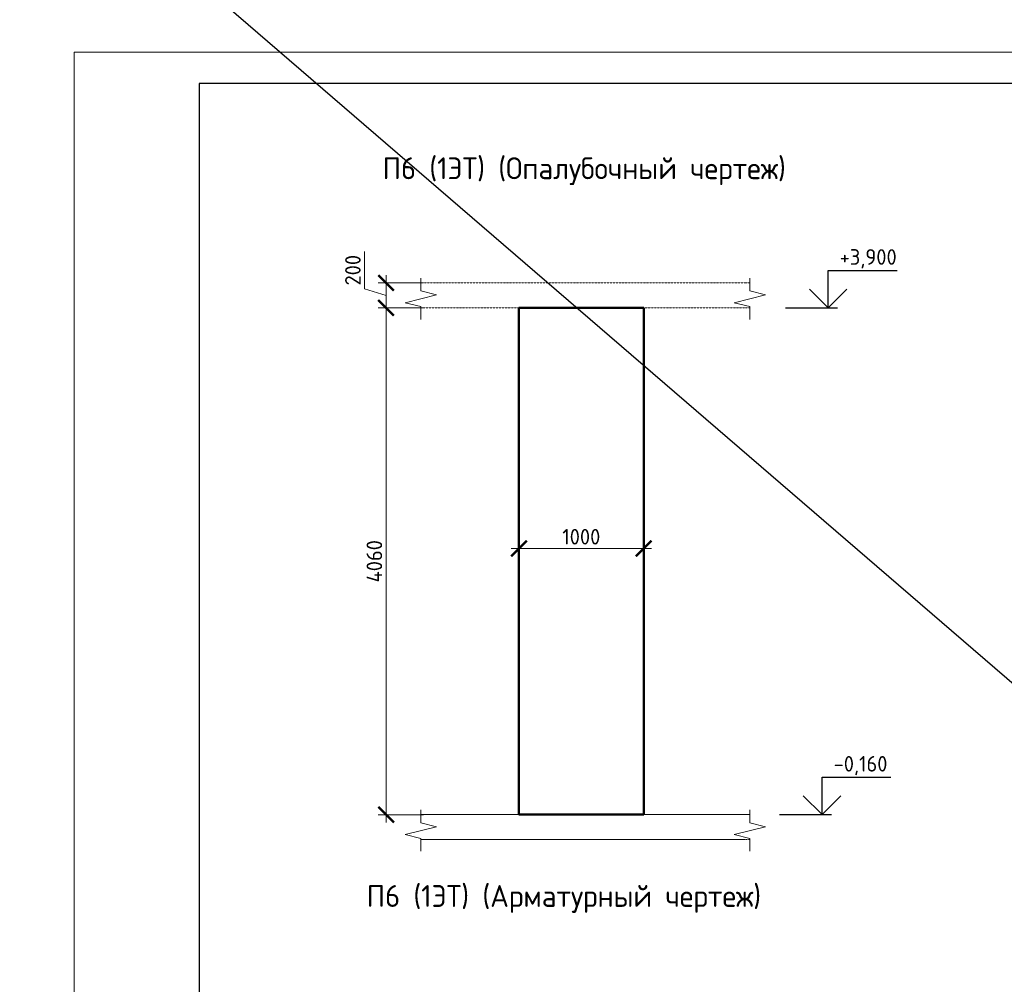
# Model space of a CAD drawing. Header units: millimetres. Extents: x 263826 to 1718326, y -423071 to 70137.
# Tile 388 of 486: x 722257 to 738039, y -125636 to -110182. Entities that reach past the tile are written whole.
import ezdxf

# ---------------------------------------------------------------- set-up
doc = ezdxf.new("R2010")
doc.units = ezdxf.units.MM
doc.linetypes.add('01 Штриховая _4 мм_', pattern=[6, 3.5, -2.5])
for name, color, linetype, lineweight in [('AF_Perekritie', 90, 'Continuous', 18), ('AF_Stena', 90, 'Continuous', 18), ('KR_Fundament', 253, 'Continuous', 18), ('Выноски', 20, 'Continuous', 20), ('РАЗМЕРЫ', 1, 'Continuous', 9), ('ТОНКИЕ', 7, 'Continuous', 9)]:
    doc.layers.add(name, color=color, linetype=linetype, lineweight=lineweight)
doc.layers.add('ТОЛСТЫЕ_ОСНОВНЫЕ', color=6, linetype='Continuous')
doc.styles.add('GOST-2.304_Type-B', font='GOST_Common.ttf')
doc.styles.add('ГОСТ', font='GOST_Common.ttf')
doc.dimstyles.new('мой 25', dxfattribs={"dimscale": 100, "dimtxt": 2.5, "dimasz": 2.5, "dimexe": 1.25, "dimexo": 0.625, "dimtad": 1, "dimdec": 0, "dimlfac": 0.5, "dimtxsty": 'GOST-2.304_Type-B', "dimblk": 'ARCHTICK', "dimcen": 2.5, "dimdle": 1.25, "dimaunit": 1, "dimadec": 1, "dimazin": 2, "dimtfac": 1, "dimtdec": 0, "dimtmove": 1, "dimatfit": 3, "dimfxl": 6, "dimfxlon": 1, "dimtfill": 1, "dimlwd": -1, "dimlwe": -1, "dimarcsym": 0})

# ---------------------------------------------------------------- blocks, each defined once
blk = doc.blocks.new('_ArchTick')
at = {"color": 0, "linetype": 'ByBlock', "const_width": 0.15}
blk.add_lwpolyline([(-0.5, -0.5), (0.5, 0.5)], dxfattribs=at)
blk = doc.blocks.new('*D374')
at = {"layer": 'DEFPOINTS', "color": 0, "transparency": 16777216}
for p in [(732259, -116634), (730259, -116854), (732259, -118653)]:
    blk.add_point(p, dxfattribs=at)
at = {"layer": 'РАЗМЕРЫ', "color": 0, "linetype": 'Continuous', "transparency": 16777216}
for p, q in [((730259, -118053), (730259, -118778)), ((732259, -118053), (732259, -118778)), ((730134, -118653), (732384, -118653))]:
    blk.add_line(p, q, dxfattribs=at)
at = {"layer": 'РАЗМЕРЫ', "color": 0, "transparency": 16777216, "xscale": 250, "yscale": 250, "zscale": 250, "rotation": 180}
blk.add_blockref('_ArchTick', (730259, -118653), dxfattribs=at)
at = {"layer": 'РАЗМЕРЫ', "color": 0, "transparency": 16777216, "xscale": 250, "yscale": 250, "zscale": 250}
blk.add_blockref('_ArchTick', (732259, -118653), dxfattribs=at)
at = {"layer": 'РАЗМЕРЫ', "color": 0, "lineweight": 0, "transparency": 16777216, "insert": (731259, -118465), "char_height": 250, "attachment_point": 5, "style": 'GOST-2.304_Type-B', "bg_fill": 3, "box_fill_scale": 1.1, "bg_fill_color": 256, "bg_fill_true_color": 13158600, "bg_fill_transparency": 0}
blk.add_mtext('1000', dxfattribs=at)
blk = doc.blocks.new('*D386')
at = {"layer": 'DEFPOINTS', "color": 0, "transparency": 16777216}
for p in [(729049, -114398), (728130, -114798), (729049, -114798)]:
    blk.add_point(p, dxfattribs=at)
at = {"layer": 'РАЗМЕРЫ', "color": 0, "linetype": 'Continuous', "transparency": 16777216}
for p, q in [((727786, -114495), (727786, -113895)), ((728730, -114398), (728005, -114398)), ((728130, -114273), (728130, -114923)), ((728130, -114598), (727786, -114495)), ((728730, -114798), (728005, -114798))]:
    blk.add_line(p, q, dxfattribs=at)
at = {"layer": 'РАЗМЕРЫ', "color": 0, "transparency": 16777216, "xscale": 250, "yscale": 250, "zscale": 250}
for p, rotation in [((728130, -114398), 90), ((728130, -114798), 270)]:
    blk.add_blockref('_ArchTick', p, dxfattribs=dict(at, rotation=rotation))
at = {"layer": 'РАЗМЕРЫ', "color": 0, "lineweight": 0, "transparency": 16777216, "insert": (727598, -114195), "char_height": 250, "attachment_point": 5, "rotation": 90, "style": 'GOST-2.304_Type-B', "bg_fill": 3, "box_fill_scale": 1.1, "bg_fill_color": 256, "bg_fill_true_color": 13158600, "bg_fill_transparency": 0}
blk.add_mtext('200', dxfattribs=at)
blk = doc.blocks.new('*U46')
at = {"layer": 'ТОЛСТЫЕ_ОСНОВНЫЕ', "color": 6}
blk.add_lwpolyline([(20, 5), (415, 5), (415, 292), (20, 292)], close=True, dxfattribs=at)
at = {"layer": 'ТОНКИЕ'}
blk.add_lwpolyline([(0, 0), (420, 0), (420, 297), (0, 297)], close=True, dxfattribs=at)
blk = doc.blocks.new('*D390')
at = {"layer": 'DEFPOINTS', "color": 0, "transparency": 16777216}
for p in [(729049, -114798), (728130, -122918), (729607, -122918)]:
    blk.add_point(p, dxfattribs=at)
at = {"layer": 'РАЗМЕРЫ', "color": 0, "linetype": 'Continuous', "transparency": 16777216}
for p, q in [((728130, -114673), (728130, -123043)), ((728730, -114798), (728005, -114798)), ((728730, -122918), (728005, -122918))]:
    blk.add_line(p, q, dxfattribs=at)
at = {"layer": 'РАЗМЕРЫ', "color": 0, "transparency": 16777216, "xscale": 250, "yscale": 250, "zscale": 250}
for p, rotation in [((728130, -114798), 90), ((728130, -122918), 270)]:
    blk.add_blockref('_ArchTick', p, dxfattribs=dict(at, rotation=rotation))
at = {"layer": 'РАЗМЕРЫ', "color": 0, "lineweight": 0, "transparency": 16777216, "insert": (727942, -118858), "char_height": 250, "attachment_point": 5, "rotation": 90, "style": 'GOST-2.304_Type-B', "bg_fill": 3, "box_fill_scale": 1.1, "bg_fill_color": 256, "bg_fill_true_color": 13158600, "bg_fill_transparency": 0}
blk.add_mtext('4060', dxfattribs=at)

msp = doc.modelspace()

# ---------------------------------------------------------------- linework, layer by layer
at = {"elevation": 3100}
for points in [[(735214.64426, -114197.78627), (736319.91901, -114197.78627)], [(735214.64426, -114797.78627), (735214.64426, -114197.78627)], [(735514.64426, -114497.78627), (735214.64426, -114797.78627), (734914.64426, -114497.78627)], [(734530.0775, -114797.78627), (735364.64426, -114797.78627)], [(735117.895, -122317.78627), (736223.16975, -122317.78627)], [(735117.895, -122917.78627), (735117.895, -122317.78627)], [(735417.895, -122617.78627), (735117.895, -122917.78627), (734817.895, -122617.78627)], [(734433.32824, -122917.78627), (735267.895, -122917.78627)]]:
    msp.add_lwpolyline(points, dxfattribs=at)
at = {"layer": 'AF_Perekritie', "linetype": '01 Штриховая _4 мм_', "lineweight": 9}
for p, q in [((733878.87679, -114397.78627, 3100), (728688.04782, -114397.78627, 3100)), ((733878.97601, -114397.78627, 3100), (733960.33238, -114397.78627, 3100)), ((728688.04782, -114797.78627, 3100), (733878.87679, -114797.78627, 3100)), ((733960.33238, -114797.78627, 3100), (733878.97601, -114797.78627, 3100)), ((733878.97601, -122917.78627, 3100), (733960.33238, -122917.78627, 3100)), ((733960.33238, -123317.78627, 3100), (733878.97601, -123317.78627, 3100))]:
    msp.add_line(p, q, dxfattribs=at)
at = {"layer": 'AF_Stena', "lineweight": 50}
for p, q in [((732258.8269, -114797.78627, 3100), (730258.8269, -114797.78627, 3100)), ((730258.8269, -114797.78627, 3100), (730258.8269, -122917.78627, 3100)), ((732258.8269, -122917.78627, 3100), (732258.8269, -114797.78627, 3100)), ((730258.8269, -122917.78627, 3100), (732258.8269, -122917.78627, 3100))]:
    msp.add_line(p, q, dxfattribs=at)
at = {"layer": 'AF_Stena', "lineweight": 20, "elevation": 3100}
for points in [[(728688.04782, -114472.78627), (728688.04782, -114322.78627)], [(733960.33238, -114472.78627), (733960.33238, -114322.78627)], [(728688.04782, -114472.78627), (728688.04782, -114527.78647)], [(728688.04782, -114527.78647), (728938.04782, -114590.28647)], [(733960.33238, -114472.78627), (733960.33238, -114527.78647)], [(733960.33238, -114527.78647), (734210.33238, -114590.28647)], [(728938.04782, -114590.28647), (728438.04782, -114715.28647)], [(728438.04782, -114715.28647), (728688.04782, -114777.78647)], [(734210.33238, -114590.28647), (733710.33238, -114715.28647)], [(733710.33238, -114715.28647), (733960.33238, -114777.78647)], [(728688.04782, -114777.78647), (728688.04782, -114832.78667)], [(728688.04782, -114832.78667), (728688.04782, -114982.78667)], [(733960.33238, -114777.78647), (733960.33238, -114832.78667)], [(733960.33238, -114832.78667), (733960.33238, -114982.78667)], [(733960.33238, -122992.78627), (733960.33238, -122842.78627)], [(733960.33238, -122992.78627), (733960.33238, -123047.78647)], [(733960.33238, -123047.78647), (734210.33238, -123110.28647)], [(728438.04782, -123235.28647), (728688.04782, -123297.78647)], [(734210.33238, -123110.28647), (733710.33238, -123235.28647)], [(733710.33238, -123235.28647), (733960.33238, -123297.78647)], [(728688.04782, -123297.78647), (728688.04782, -123352.78667)], [(728688.04782, -123352.78667), (728688.04782, -123502.78667)], [(733960.33238, -123297.78647), (733960.33238, -123352.78667)], [(733960.33238, -123352.78667), (733960.33238, -123502.78667)]]:
    msp.add_lwpolyline(points, dxfattribs=at)
at = {"layer": 'KR_Fundament', "lineweight": 9}
for p, q in [((733960.33238, -122917.78627, 3100), (728688.04782, -122917.78627, 3100)), ((728688.04782, -123317.78627, 3100), (733878.87679, -123317.78627, 3100))]:
    msp.add_line(p, q, dxfattribs=at)

# ---------------------------------------------------------------- texts
at = {"style": 'GOST-2.304_Type-B'}
for s, p in [('+3,900', (735400.56273, -114107.78627, 3100)), ('-0,160', (735303.81347, -122227.78627, 3100))]:
    msp.add_text(s, height=249.999994, dxfattribs=at).set_placement(p)
at = {"layer": 'РАЗМЕРЫ', "char_height": 350, "attachment_point": 5, "style": 'GOST-2.304_Type-B'}
for s, width, insert in [('П6 (1ЭТ) (Опалубочный чертеж)', 9816.0881275, (731305.75234, -112609.3933, 3100)), ('П6 (1ЭТ) (Арматурный чертеж)', 10326.6934546, (730979.98751, -124268.26218, 3100))]:
    msp.add_mtext_dynamic_manual_height_columns(s, width=width, gutter_width=625, heights=[0], dxfattribs=dict(at, insert=insert))

# ---------------------------------------------------------------- next in the draw order: dimensions: what is measured, and where the dimension line sits
at = {"layer": 'РАЗМЕРЫ', "color": 146, "lineweight": 0}
dim = msp.add_linear_dim(base=(728129.55043, -114797.78627, 3100), p1=(729048.51777, -114397.78627, 3100), p2=(729048.51777, -114797.78627, 3100), angle=90, dimstyle='мой 25', dxfattribs=at)
dim.commit()
dim.dimension.update_dxf_attribs({"geometry": '*D386', "text_midpoint": (727598.30043, -114432.16127, 3100)})
at = {"layer": 'РАЗМЕРЫ', "color": 146, "lineweight": 0, "true_color": 0x006272}
dim = msp.add_linear_dim(base=(732258.8269, -118652.55777, 3100), p1=(730258.8269, -116854.49452, 3100), p2=(732258.8269, -116633.96833, 3100), dimstyle='мой 25', dxfattribs=at)
dim.commit()
dim.dimension.update_dxf_attribs({"geometry": '*D374', "text_midpoint": (731258.8269, -118465.05777, 3100)})

# ---------------------------------------------------------------- next in the draw order: block references
at = {"xscale": 100, "yscale": 100, "zscale": 100}
msp.add_blockref('*U46', (723132.5279, -140403.68415, 3100), dxfattribs=at)

# ---------------------------------------------------------------- next in the draw order: dimensions: what is measured, and where the dimension line sits
at = {"layer": 'РАЗМЕРЫ', "color": 146, "lineweight": 0}
dim = msp.add_linear_dim(base=(728129.55043, -122917.78627, 3100), p1=(729048.51777, -114797.78627, 3100), p2=(729607.19096, -122917.78627, 3100), angle=90, dimstyle='мой 25', dxfattribs=at)
dim.commit()
dim.dimension.update_dxf_attribs({"geometry": '*D390', "text_midpoint": (727942.05043, -118857.78627, 3100)})

# ---------------------------------------------------------------- next in the draw order: linework, layer by layer
at = {"color": 1}
msp.add_lwpolyline([(723330.85019, -108023.91153), (763248.04592, -142407.14674), (726065.62596, -142722.58991), (753623.7439, -107708.46957)], dxfattribs=at)
at = {"layer": 'AF_Stena', "lineweight": 20, "elevation": 3100}
for points in [[(728688.04782, -122992.78627), (728688.04782, -122842.78627)], [(728688.04782, -122992.78627), (728688.04782, -123047.78647)], [(728688.04782, -123047.78647), (728938.04782, -123110.28647)], [(728938.04782, -123110.28647), (728438.04782, -123235.28647)]]:
    msp.add_lwpolyline(points, dxfattribs=at)
at = {"layer": 'KR_Fundament', "lineweight": 9}
msp.add_line((733878.87679, -122917.78627, 3100), (728688.04782, -122917.78627, 3100), dxfattribs=at)

# ---------------------------------------------------------------- next in the draw order: texts
at = {"layer": 'Выноски'}
note = msp.add_mtext_static_columns([''] * 2, width=18679.7309208, gutter_width=20.19117, height=0, dxfattribs=dict(at, insert=(415001.40784, -101131.04754), char_height=250, attachment_point=1, style='ГОСТ'))
for column, words in zip([note] + note.columns.linked_columns, ['\\pi1500;{\\H2x;Общие указания:}\\P1.^IРабочая документация разработана в соответствии с заданием на проектирование, требованиями {\\H3x; }действующих технических регламентов, стандартов, сводов правил и других документов, содержащих установленные {\\H1.16667x; }требования.{\\H1.77778x; }\\P2.^IРабочая документация выполнена в соответствии со следующими нормативными и техническими {\\H1.57407x; }документами:{\\H1.64198x; }\\P-^IСП 20.13330.2016 "Нагрузки и воздействия";{\\H1.61934x; }\\P-^IСП 63.13330.2018 "Бетонные и железобетонные конструкции. Основные положения";{\\H1.62689x; }\\P-^IСП 70.13330.2012 "Несущие и ограждающие конструкции".{\\H1.62437x; }\\P4.^IЗа относительную отметку 0,000 принята отметка чистого пола первого этажа, соответствующая {\\H1.62521x; }абсолютной отметке 648,00 в Балтийской системе высот.{\\H1.62493x; }\\P{\\fISOCPEUR|b0|i0|c204|p34;5.^IПеречень видов работ, для которых необходимо составлять акты освидетельствования скрытых \\H1.62502x; \\H0.61538x;работ:\\H1.62499x; \\H0.61539x;\\P-^Iсоответствие арматуры (длина, диаметры, распределение по площади элементов, количество и т.д.), \\H1.725x; \\H0.57971x;закладных деталей рабочим чертежам;\\H1.67917x; \\H0.59553x;\\P-^Iустройство и армирование монолитных стен;\\H1.60694x; \\H0.6223x;\\P-^Iосвидетельствование опалубки перед бетонированием;\\H1.63102x; \\H0.61311x;\\P-^Iотбор контрольных проб бетона;\\H1.62299x; \\H0.61615x;\\P-^Iсоответствие законченных железобетонных конструкций проекту с отображением качества работ;\\H1.62567x; \\H0.61513x;\\P-^Iустройство монолитных конструкций, выполняемых в зимнее время;\\H1.62478x; \\H0.61547x;\\P\\fISOCPEUR|b0|i0|c0|p34;6.^I\\fISOCPEUR|b0|i0|c204|p34;Запрещается выполнение последующих работ при отсутствии актов освидетельствования \\H1.62507x; \\H0.61536x;предшествующих скрытых работ во всех случаях.\\H1.62498x; \\H0.61539x;\\P\\fISOCPEUR|b0|i0|c0|p34;7.^I\\fISOCPEUR|b0|i0|c204|p34;Арматура класса А240 и А500С по ГОСТ 34028-2016, материал монолитных конструкций - бетон \\H1.62501x; \\H0.61538x;тяжелый класса В25 по ГОСТ 26633-2015.\\H1.625x; \\H0.61539x;\\P\\fISOCPEUR|b0|i0|c0|p34;8.^I\\fISOCPEUR|b0|i0|c204|p34;Работы по бетонированию монолитных конструкций вести в соответствии со СП 70.13330.2012 \\H1.625x; \\H0.61538x;"Несущие и ограждающие конструкции".\\H1.625x; \\H0.61538x;\\P\\fISOCPEUR|b0|i0|c0|p34;9.^I\\fISOCPEUR|b0|i0|c204|p34;Все строительно-монтажные работы необходимо выполнять в соответствии со СНиП 12-03-2001 \\H1.625x; \\H0.61538x;"Безопасность труда в строительстве. Часть 1. Общие требования.", Безопасность труда в строительстве. Часть \\H1.625x; \\H0.61538x;2. Строительное производство". Строительство здания должно производиться в соответствии с проектом \\H1.625x; \\H0.61538x;производства работ (ППР).\\H1.725x; \\H0.57971x;\\P\\fISOCPEUR|b0|i0|c0|p34;10.^I\\fISOCPEUR|b0|i0|c204|p34;При отсутствии ППР производство строительно-монтажных работ запрещается.\\H1.67917x; \\H0.59553x;\\P\\fISOCPEUR|b0|i0|c0|p34;11.^I\\fISOCPEUR|b0|i0|c204|p34;Бетон следует укладывать в бетонные конструкции горизонтальными слоями одинаковой толщины без \\H1.60694x; \\H0.6223x;разрывов, с последовательным направлением укладки в одну сторону во всех слоях.\\H1.63102x; \\H0.61311x;\\P\\fISOCPEUR|b0|i0|c0|p34;12.^I\\fISOCPEUR|b0|i0|c204|p34;В начальный период твердения бетон необходимо защищать от попадания атмосферных осадков или \\H1.62299x; \\H0.61615x;потерь влаги.\\H1.62567x; \\H0.61513x;\\P\\fISOCPEUR|b0|i0|c0|p34;13.^I\\fISOCPEUR|b0|i0|c204|p34;Уход за свежеуложенным бетоном начинать сразу после укладки бетонной смеси и осуществлять до \\H1.62478x; \\H0.61547x;достижения прочности бетона не менее 70% от проектной.\\H1.62507x; \\H0.61536x;\\P\\fISOCPEUR|b0|i0|c0|p34;14.^I\\fISOCPEUR|b0|i0|c204|p34;Проект рассчитан на производство работ в период положительных температур. В случае выполнения \\H1.62498x; \\H0.61539x;работ при отрицательных температурах необходимо выполнять требования СНиП часть 3 по производству работ \\H1.62501x; \\H0.61538x;и ППР.\\H1.625x; \\H0.61539x;\\P\\fISOCPEUR|b0|i0|c0|p34;15.^I\\fISOCPEUR|b0|i0|c204|p34;При минимальной температуре воздуха до минус 15°С допускается:\\H1.625x; \\H0.61538x;\\P-^Iвыдерживание бетона в конструкции методом термоса, при предварительном разогреве бетонной \\H1.625x; \\H0.61538x;смеси, \\H1.625x; \\H0.61538x;\\P-^Iфорсированный электроразогрев бетона в конструкции с повторным уплотнением.\\H1.625x; \\H0.61538x;\\PПри минимальной температуре воздуха до минус 25°С допускается:\\H1.625x; \\H0.61538x;\\P-^Iобогрев бетона в греющей опалубке с помощью низкотемпературных электронагревателей,\\H1.625x; \\H0.61538x;\\P-^Iэлектродный сквозной прогреб бетона,\\H1.625x; \\H0.61538x;\\P-^Iэлектрообогрев с помощью греющего провода.\\H1.625x; \\H0.61538x;\\P}16.^IЗаполнителем для бетона служит щебень твердых пород, наибольшая фракция щебня не должна превышать {\\H1.625x; }40мм.{\\H1.625x; }\\P17.^IВ процессе бетонирования обеспечить соблюдение защитных слоев и мест положения рабочей арматуры {\\H1.625x; }согласно проекту. Величина защитного слоя продольной рабочей арматуры у боковых граней стен монолитных {\\H1.625x; }участков должны быть не менее 20мм и не менее диаметра продольной рабочей арматуры конструкции, величина {\\H1.625x; }защитного слоя поперечной арматуры - не менее 10мм. {\\H1.625x; }\\P\\pi0;             18.Крестовые соединения стержней продольной и поперечной арматуры, соединение стержней продольной {\\H1.625x; }арматуры по длине выполнить вязкой отожженой проволокой диаметром 2,0-3,0мм.{\\H1.625x; }\\P\\pi1500;{\\H1.625x; }', '']):
    column.text = words

doc.saveas('drawing.dxf')
